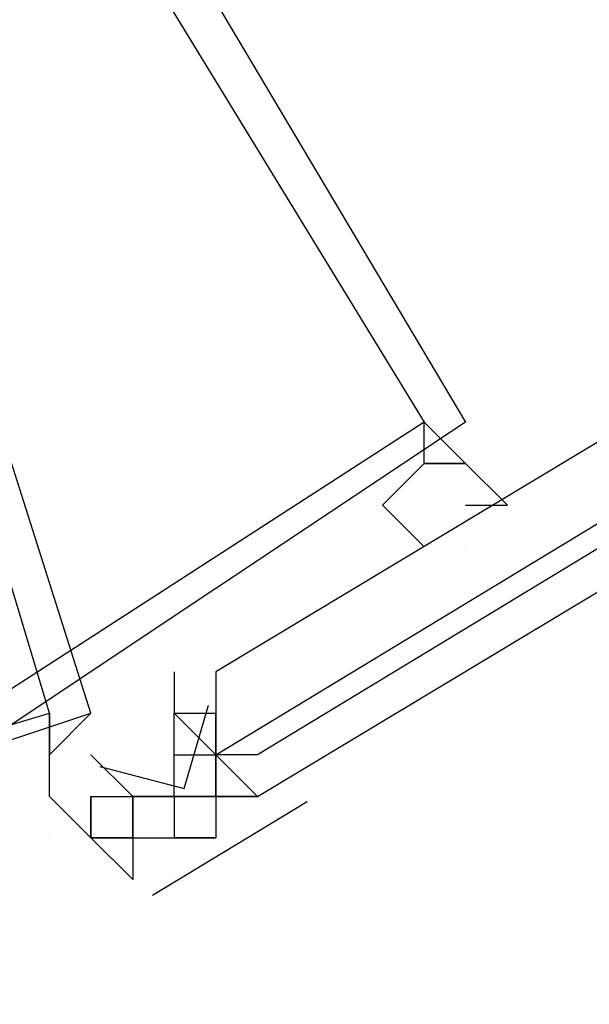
# Model space of a CAD drawing. Header units: feet. Extents: x -79 to 198, y -22 to 181.
# Tile 524 of 656: x 128.91 to 129.093, y 92.298 to 92.613. Entities that reach past the tile are written whole.
import ezdxf

# ---------------------------------------------------------------- set-up
doc = ezdxf.new("R2010")
doc.units = ezdxf.units.FT
doc.layers.add('A-LINEA', color=7, linetype='CONTINUOUS')

msp = doc.modelspace()

# ---------------------------------------------------------------- linework, layer by layer
at = {"layer": 'A-LINEA'}
for p, q in [((128.96, 92.4044), (128.96, 92.4044)), ((128.96, 92.4044), (128.96, 92.4044)), ((128.96, 92.3911), (128.96, 92.3911)), ((128.96, 92.3911), (128.9733, 92.3911)), ((128.96, 92.3911), (128.96, 92.3911)), ((128.96, 92.3911), (128.96, 92.3911)), ((128.96, 92.3778), (128.96, 92.3911)), ((128.96, 92.3911), (128.96, 92.3911)), ((128.96, 92.3911), (128.96, 92.3911)), ((128.96, 92.3911), (128.96, 92.3911)), ((128.96, 92.3911), (128.9733, 92.3911)), ((128.96, 92.3911), (128.96, 92.3911)), ((128.96, 92.3911), (128.9733, 92.3911)), ((128.96, 92.3911), (128.96, 92.3911)), ((128.96, 92.3911), (128.96, 92.3911)), ((128.96, 92.3778), (128.96, 92.3911)), ((128.96, 92.3911), (128.96, 92.3911)), ((128.96, 92.3911), (128.96, 92.3911)), ((128.96, 92.3911), (128.96, 92.3911)), ((128.96, 92.3911), (128.9733, 92.3911)), ((128.9733, 92.3911), (128.9733, 92.3911)), ((128.9733, 92.3911), (128.9733, 92.3911)), ((128.92, 92.3778), (128.92, 92.3778)), ((128.92, 92.3778), (128.92, 92.3778)), ((128.92, 92.3778), (128.92, 92.3778)), ((128.92, 92.3778), (128.92, 92.3778)), ((128.96, 92.3778), (128.96, 92.3778)), ((128.96, 92.3778), (128.96, 92.3778)), ((128.96, 92.3778), (128.9733, 92.3778)), ((128.96, 92.3778), (128.9733, 92.3778)), ((128.96, 92.3778), (128.96, 92.3778)), ((128.96, 92.3778), (128.96, 92.3778)), ((128.96, 92.3778), (128.96, 92.3778)), ((128.96, 92.3778), (128.96, 92.3778)), ((128.96, 92.3778), (128.96, 92.3778)), ((128.96, 92.3778), (128.96, 92.3778)), ((128.96, 92.3778), (128.96, 92.3778)), ((128.96, 92.3778), (128.96, 92.3778)), ((128.96, 92.3778), (128.96, 92.3778)), ((128.96, 92.3778), (128.9733, 92.3778)), ((128.96, 92.3778), (128.9733, 92.3778)), ((128.96, 92.3778), (128.96, 92.3778)), ((128.96, 92.3778), (128.96, 92.3778)), ((128.96, 92.3778), (128.96, 92.3778)), ((128.96, 92.3778), (128.96, 92.3778)), ((128.96, 92.3778), (128.96, 92.3778)), ((128.96, 92.3778), (128.96, 92.3778)), ((128.96, 92.3778), (128.96, 92.3778)), ((128.9733, 92.3778), (128.9733, 92.3778)), ((128.9733, 92.3778), (128.9733, 92.3778)), ((128.9733, 92.3778), (128.9733, 92.3778)), ((128.9733, 92.3778), (128.9733, 92.3778)), ((128.9733, 92.3778), (128.9733, 92.3778)), ((128.9733, 92.3778), (128.9733, 92.3778)), ((128.9733, 92.3778), (128.9733, 92.3778)), ((128.9733, 92.3778), (128.9733, 92.3778)), ((128.9733, 92.3778), (128.9733, 92.3778)), ((128.9733, 92.3778), (128.9733, 92.3778)), ((128.9733, 92.3778), (128.9733, 92.3778)), ((128.9733, 92.3778), (128.9733, 92.3778)), ((128.9733, 92.3778), (128.9733, 92.3778)), ((128.9733, 92.3644), (128.9733, 92.3778)), ((128.9733, 92.3778), (128.9733, 92.3644)), ((128.9733, 92.3778), (128.9733, 92.3778)), ((128.9733, 92.3778), (128.9733, 92.3778)), ((128.9733, 92.3778), (128.9733, 92.3778)), ((128.9733, 92.3778), (128.9733, 92.3644)), ((128.9733, 92.3778), (128.9733, 92.3778)), ((128.9733, 92.3778), (128.9733, 92.3778)), ((128.9733, 92.3778), (128.9733, 92.3778)), ((128.9733, 92.3778), (128.9733, 92.3778)), ((128.9733, 92.3778), (128.9733, 92.3778)), ((128.9733, 92.3778), (128.9733, 92.3778)), ((128.9733, 92.3778), (128.9733, 92.3778)), ((128.9733, 92.3778), (128.9733, 92.3778)), ((128.9733, 92.3778), (128.9733, 92.3778)), ((128.9733, 92.3778), (128.9733, 92.3778)), ((128.9733, 92.3778), (128.9733, 92.3778)), ((128.9733, 92.3778), (128.9733, 92.3778)), ((128.9733, 92.3778), (128.9733, 92.3778)), ((128.9733, 92.3778), (128.9733, 92.3778)), ((128.9733, 92.3778), (128.9733, 92.3778)), ((128.9733, 92.3778), (128.9733, 92.3778)), ((128.9733, 92.3644), (128.9733, 92.3778)), ((128.9733, 92.3778), (128.9733, 92.3644)), ((128.9733, 92.3778), (128.9733, 92.3778)), ((128.9733, 92.3778), (128.9733, 92.3778)), ((128.9733, 92.3778), (128.9733, 92.3778)), ((128.9733, 92.3778), (128.9733, 92.3644)), ((128.9733, 92.3778), (128.9733, 92.3778)), ((128.9733, 92.3778), (128.9733, 92.3778)), ((128.9733, 92.3778), (128.9733, 92.3778)), ((128.92, 92.3644), (128.92, 92.3644)), ((128.92, 92.3644), (128.92, 92.3644)), ((128.92, 92.3644), (128.92, 92.3644)), ((128.92, 92.3644), (128.92, 92.3644)), ((128.9333, 92.3644), (128.9333, 92.3644)), ((128.9333, 92.3644), (128.9333, 92.3644)), ((128.9333, 92.3644), (128.9333, 92.3644)), ((128.9333, 92.3644), (128.9333, 92.3644)), ((128.9333, 92.3644), (128.9333, 92.3644)), ((128.9333, 92.3644), (128.9333, 92.3644)), ((128.9333, 92.3644), (128.9333, 92.3644)), ((128.9333, 92.3644), (128.9333, 92.3644)), ((128.9333, 92.3644), (128.9333, 92.3644)), ((128.9333, 92.3644), (128.9333, 92.3644)), ((128.9333, 92.3644), (128.9333, 92.3644)), ((128.9333, 92.3511), (128.9333, 92.3644)), ((128.9333, 92.3644), (128.9333, 92.3644)), ((128.9333, 92.3644), (128.9333, 92.3644)), ((128.9333, 92.3511), (128.9333, 92.3644)), ((128.9333, 92.3644), (128.9333, 92.3644)), ((128.9333, 92.3644), (128.9333, 92.3644)), ((128.9333, 92.3511), (128.9333, 92.3644)), ((128.9333, 92.3644), (128.9333, 92.3644)), ((128.9333, 92.3644), (128.9333, 92.3644)), ((128.9333, 92.3644), (128.9333, 92.3644)), ((128.9333, 92.3644), (128.9333, 92.3644)), ((128.9333, 92.3644), (128.9333, 92.3644)), ((128.9333, 92.3644), (128.9333, 92.3644)), ((128.9333, 92.3644), (128.9333, 92.3644)), ((128.9333, 92.3644), (128.9333, 92.3644)), ((128.9333, 92.3644), (128.9333, 92.3644)), ((128.9333, 92.3644), (128.9333, 92.3644)), ((128.9333, 92.3644), (128.9333, 92.3644)), ((128.9333, 92.3511), (128.9333, 92.3644)), ((128.9333, 92.3644), (128.9333, 92.3644)), ((128.9333, 92.3644), (128.9333, 92.3644)), ((128.9333, 92.3511), (128.9333, 92.3644)), ((128.9333, 92.3644), (128.9333, 92.3644)), ((128.9333, 92.3644), (128.9333, 92.3644)), ((128.9333, 92.3511), (128.9333, 92.3644)), ((128.9467, 92.3644), (128.9467, 92.3644)), ((128.9467, 92.3644), (128.9467, 92.3511)), ((128.9467, 92.3644), (128.9467, 92.3644)), ((128.9467, 92.3644), (128.9467, 92.3644)), ((128.9467, 92.3644), (128.9467, 92.3644)), ((128.9467, 92.3644), (128.9467, 92.3644)), ((128.9467, 92.3644), (128.9467, 92.3644)), ((128.9467, 92.3644), (128.9467, 92.3644)), ((128.9467, 92.3644), (128.9467, 92.3644)), ((128.9467, 92.3644), (128.9467, 92.3644)), ((128.9467, 92.3644), (128.9467, 92.3644)), ((128.9467, 92.3511), (128.9467, 92.3644)), ((128.9467, 92.3511), (128.9467, 92.3644)), ((128.9467, 92.3644), (128.9467, 92.3644)), ((128.9467, 92.3644), (128.9467, 92.3644)), ((128.9467, 92.3644), (128.9467, 92.3644)), ((128.9467, 92.3644), (128.9467, 92.3644)), ((128.9467, 92.3644), (128.9467, 92.3644)), ((128.9467, 92.3644), (128.9467, 92.3644)), ((128.96, 92.3644), (128.9467, 92.3644)), ((128.96, 92.3644), (128.9467, 92.3644)), ((128.9467, 92.3644), (128.9467, 92.3644)), ((128.96, 92.3644), (128.9467, 92.3644)), ((128.9467, 92.3644), (128.9467, 92.3644)), ((128.9467, 92.3644), (128.9467, 92.3511)), ((128.9467, 92.3644), (128.9467, 92.3644)), ((128.9467, 92.3644), (128.9467, 92.3644)), ((128.9467, 92.3644), (128.9467, 92.3644)), ((128.9467, 92.3644), (128.9467, 92.3644)), ((128.9467, 92.3644), (128.9467, 92.3644)), ((128.9467, 92.3644), (128.9467, 92.3644)), ((128.9467, 92.3644), (128.9467, 92.3644)), ((128.9467, 92.3644), (128.9467, 92.3644)), ((128.9467, 92.3644), (128.9467, 92.3644)), ((128.9467, 92.3511), (128.9467, 92.3644)), ((128.9467, 92.3511), (128.9467, 92.3644)), ((128.9467, 92.3644), (128.9467, 92.3644)), ((128.9467, 92.3644), (128.9467, 92.3644)), ((128.9467, 92.3644), (128.9467, 92.3644)), ((128.9467, 92.3644), (128.9467, 92.3644)), ((128.9467, 92.3644), (128.9467, 92.3644)), ((128.9467, 92.3644), (128.9467, 92.3644)), ((128.96, 92.3644), (128.9467, 92.3644)), ((128.96, 92.3644), (128.9467, 92.3644)), ((128.9467, 92.3644), (128.9467, 92.3644)), ((128.96, 92.3644), (128.9467, 92.3644)), ((128.96, 92.3644), (128.96, 92.3644)), ((128.96, 92.3644), (128.96, 92.3644)), ((128.96, 92.3644), (128.96, 92.3644)), ((128.96, 92.3644), (128.96, 92.3644)), ((128.96, 92.3644), (128.96, 92.3644)), ((128.96, 92.3644), (128.96, 92.3644)), ((128.96, 92.3644), (128.9733, 92.3644)), ((128.96, 92.3644), (128.96, 92.3644)), ((128.96, 92.3644), (128.96, 92.3644)), ((128.96, 92.3644), (128.96, 92.3644)), ((128.96, 92.3644), (128.96, 92.3644)), ((128.96, 92.3644), (128.96, 92.3644)), ((128.96, 92.3644), (128.9733, 92.3644)), ((128.96, 92.3644), (128.9733, 92.3644)), ((128.96, 92.3644), (128.9733, 92.3644)), ((128.96, 92.3644), (128.9733, 92.3644)), ((128.96, 92.3644), (128.9733, 92.3644)), ((128.96, 92.3644), (128.9733, 92.3644)), ((128.96, 92.3644), (128.9733, 92.3644)), ((128.96, 92.3644), (128.96, 92.3644)), ((128.96, 92.3644), (128.96, 92.3644)), ((128.96, 92.3644), (128.96, 92.3644)), ((128.96, 92.3644), (128.96, 92.3644)), ((128.96, 92.3644), (128.96, 92.3644)), ((128.96, 92.3644), (128.96, 92.3644)), ((128.96, 92.3644), (128.96, 92.3511)), ((128.96, 92.3644), (128.96, 92.3644)), ((128.96, 92.3644), (128.96, 92.3644)), ((128.96, 92.3644), (128.96, 92.3644)), ((128.96, 92.3644), (128.96, 92.3511)), ((128.96, 92.3644), (128.96, 92.3644)), ((128.96, 92.3644), (128.96, 92.3644)), ((128.96, 92.3644), (128.96, 92.3644)), ((128.96, 92.3644), (128.96, 92.3644)), ((128.96, 92.3644), (128.96, 92.3644)), ((128.96, 92.3644), (128.96, 92.3644)), ((128.96, 92.3644), (128.96, 92.3644)), ((128.96, 92.3644), (128.96, 92.3644)), ((128.96, 92.3644), (128.96, 92.3644)), ((128.96, 92.3644), (128.9733, 92.3644)), ((128.96, 92.3644), (128.96, 92.3644)), ((128.96, 92.3644), (128.96, 92.3644)), ((128.96, 92.3644), (128.96, 92.3644)), ((128.96, 92.3644), (128.96, 92.3644)), ((128.96, 92.3644), (128.96, 92.3644)), ((128.96, 92.3644), (128.9733, 92.3644)), ((128.96, 92.3644), (128.9733, 92.3644)), ((128.96, 92.3644), (128.9733, 92.3644)), ((128.96, 92.3644), (128.9733, 92.3644)), ((128.96, 92.3644), (128.9733, 92.3644)), ((128.96, 92.3644), (128.9733, 92.3644)), ((128.96, 92.3644), (128.9733, 92.3644)), ((128.96, 92.3644), (128.96, 92.3644)), ((128.96, 92.3644), (128.96, 92.3644)), ((128.96, 92.3644), (128.96, 92.3644)), ((128.96, 92.3644), (128.96, 92.3644)), ((128.96, 92.3644), (128.96, 92.3644)), ((128.96, 92.3644), (128.96, 92.3644)), ((128.96, 92.3644), (128.96, 92.3511)), ((128.96, 92.3644), (128.96, 92.3644)), ((128.96, 92.3644), (128.96, 92.3644)), ((128.96, 92.3644), (128.96, 92.3644)), ((128.96, 92.3644), (128.96, 92.3511)), ((128.96, 92.3644), (128.96, 92.3644)), ((128.96, 92.3644), (128.96, 92.3644)), ((128.96, 92.3644), (128.96, 92.3644)), ((128.9733, 92.3644), (128.9733, 92.3644)), ((128.9733, 92.3644), (128.9733, 92.3644)), ((128.9733, 92.3644), (128.9733, 92.3644)), ((128.9733, 92.3644), (128.9733, 92.3644)), ((128.9733, 92.3644), (128.9867, 92.3644)), ((128.9733, 92.3644), (128.9733, 92.3644)), ((128.9733, 92.3644), (128.9733, 92.3644)), ((128.9733, 92.3644), (128.9733, 92.3644)), ((128.9733, 92.3644), (128.9733, 92.3644)), ((128.9733, 92.3644), (128.9733, 92.3644)), ((128.9733, 92.3644), (128.9733, 92.3644)), ((128.9733, 92.3644), (128.9733, 92.3644)), ((128.9733, 92.3644), (128.9733, 92.3644)), ((128.9733, 92.3644), (128.9733, 92.3644)), ((128.9733, 92.3644), (128.9733, 92.3644)), ((128.9733, 92.3644), (128.9733, 92.3644)), ((128.9733, 92.3644), (128.9733, 92.3644)), ((128.9867, 92.3644), (128.9733, 92.3644)), ((128.9867, 92.3644), (128.9733, 92.3644)), ((128.9733, 92.3644), (128.9733, 92.3644)), ((128.9733, 92.3644), (128.9733, 92.3644)), ((128.9733, 92.3644), (128.9733, 92.3644)), ((128.9733, 92.3644), (128.9733, 92.3644)), ((128.9733, 92.3644), (128.9867, 92.3644)), ((128.9733, 92.3644), (128.9733, 92.3644)), ((128.9733, 92.3644), (128.9733, 92.3644)), ((128.9733, 92.3644), (128.9733, 92.3644)), ((128.9733, 92.3644), (128.9733, 92.3644)), ((128.9733, 92.3644), (128.9733, 92.3644)), ((128.9733, 92.3644), (128.9733, 92.3644)), ((128.9733, 92.3644), (128.9733, 92.3644)), ((128.9733, 92.3644), (128.9733, 92.3644)), ((128.9733, 92.3644), (128.9733, 92.3644)), ((128.9733, 92.3644), (128.9733, 92.3644)), ((128.9733, 92.3644), (128.9733, 92.3644)), ((128.9733, 92.3644), (128.9733, 92.3644)), ((128.9867, 92.3644), (128.9733, 92.3644)), ((128.9867, 92.3644), (128.9733, 92.3644)), ((128.9867, 92.3644), (128.9867, 92.3644)), ((128.9867, 92.3644), (128.9867, 92.3644)), ((128.9867, 92.3644), (128.9867, 92.3644)), ((128.9867, 92.3644), (128.9867, 92.3644)), ((128.9867, 92.3644), (128.9867, 92.3644)), ((128.9867, 92.3644), (128.9867, 92.3644)), ((128.9867, 92.3644), (128.9867, 92.3644)), ((128.9867, 92.3644), (128.9867, 92.3644)), ((128.9867, 92.3644), (128.9867, 92.3644)), ((128.9867, 92.3644), (128.9867, 92.3644)), ((128.9867, 92.3644), (128.9867, 92.3644)), ((128.9867, 92.3644), (128.9867, 92.3644)), ((128.9867, 92.3644), (128.9867, 92.3644)), ((128.9867, 92.3644), (128.9867, 92.3644)), ((128.9867, 92.3644), (128.9867, 92.3644)), ((128.9867, 92.3644), (128.9867, 92.3644)), ((128.9867, 92.3644), (128.9867, 92.3644)), ((128.9867, 92.3644), (128.9867, 92.3644)), ((128.9867, 92.3644), (128.9867, 92.3644)), ((128.9867, 92.3644), (128.9867, 92.3644)), ((128.9867, 92.3644), (128.9867, 92.3644)), ((128.9867, 92.3644), (128.9867, 92.3644)), ((128.9867, 92.3644), (128.9867, 92.3644)), ((128.9867, 92.3644), (128.9867, 92.3644)), ((129.0026, 92.3627), (128.953, 92.3327)), ((129.0026, 92.3627), (128.953, 92.3327)), ((128.92, 92.3511), (128.92, 92.3511)), ((128.92, 92.3511), (128.92, 92.3511)), ((128.9333, 92.3511), (128.9333, 92.3511)), ((128.9333, 92.3511), (128.9333, 92.3511)), ((128.9333, 92.3511), (128.9333, 92.3511)), ((128.9333, 92.3511), (128.9333, 92.3511)), ((128.9333, 92.3511), (128.9333, 92.3511)), ((128.9333, 92.3511), (128.9333, 92.3511)), ((128.9333, 92.3511), (128.9333, 92.3511)), ((128.9333, 92.3511), (128.9333, 92.3511)), ((128.9333, 92.3511), (128.9333, 92.3511)), ((128.9333, 92.3511), (128.9333, 92.3511)), ((128.9467, 92.3378), (128.9333, 92.3511)), ((128.9333, 92.3511), (128.9333, 92.3511)), ((128.9333, 92.3511), (128.9333, 92.3511)), ((128.9333, 92.3511), (128.9333, 92.3511)), ((128.9333, 92.3511), (128.9333, 92.3511)), ((128.9333, 92.3511), (128.9333, 92.3511)), ((128.9333, 92.3511), (128.9333, 92.3511)), ((128.9333, 92.3511), (128.9333, 92.3511)), ((128.9333, 92.3511), (128.9333, 92.3511)), ((128.9333, 92.3511), (128.9333, 92.3511)), ((128.9333, 92.3511), (128.9333, 92.3511)), ((128.9467, 92.3378), (128.9333, 92.3511)), ((128.9467, 92.3511), (128.9467, 92.3511)), ((128.9467, 92.3511), (128.9467, 92.3511)), ((128.9467, 92.3511), (128.9467, 92.3511)), ((128.9467, 92.3511), (128.96, 92.3511)), ((128.9467, 92.3511), (128.9467, 92.3511)), ((128.9467, 92.3511), (128.9467, 92.3511)), ((128.9467, 92.3511), (128.9467, 92.3511)), ((128.9467, 92.3511), (128.9467, 92.3511)), ((128.9467, 92.3511), (128.9467, 92.3511)), ((128.9467, 92.3511), (128.9467, 92.3511)), ((128.9467, 92.3511), (128.9467, 92.3511)), ((128.9467, 92.3511), (128.9467, 92.3511)), ((128.9467, 92.3511), (128.9467, 92.3511)), ((128.9467, 92.3511), (128.9467, 92.3511)), ((128.9467, 92.3511), (128.9467, 92.3511)), ((128.9467, 92.3511), (128.9467, 92.3511)), ((128.9467, 92.3511), (128.9467, 92.3511)), ((128.9467, 92.3511), (128.9467, 92.3511)), ((128.9467, 92.3511), (128.9467, 92.3511)), ((128.9467, 92.3511), (128.9467, 92.3511)), ((128.9467, 92.3511), (128.9467, 92.3511)), ((128.9467, 92.3511), (128.9467, 92.3378)), ((128.9467, 92.3511), (128.9467, 92.3511)), ((128.9467, 92.3511), (128.9467, 92.3511)), ((128.9467, 92.3511), (128.9467, 92.3378)), ((128.9467, 92.3511), (128.9467, 92.3511)), ((128.9467, 92.3511), (128.9467, 92.3511)), ((128.9467, 92.3511), (128.9467, 92.3511)), ((128.9467, 92.3511), (128.9467, 92.3511)), ((128.9467, 92.3511), (128.9467, 92.3511)), ((128.9467, 92.3511), (128.9467, 92.3511)), ((128.9467, 92.3511), (128.96, 92.3511)), ((128.9467, 92.3511), (128.9467, 92.3511)), ((128.9467, 92.3511), (128.9467, 92.3511)), ((128.9467, 92.3511), (128.9467, 92.3511)), ((128.9467, 92.3511), (128.9467, 92.3511)), ((128.9467, 92.3511), (128.9467, 92.3511)), ((128.9467, 92.3511), (128.9467, 92.3511)), ((128.9467, 92.3511), (128.9467, 92.3511)), ((128.9467, 92.3511), (128.9467, 92.3511)), ((128.9467, 92.3511), (128.9467, 92.3511)), ((128.9467, 92.3511), (128.9467, 92.3511)), ((128.9467, 92.3511), (128.9467, 92.3511)), ((128.9467, 92.3511), (128.9467, 92.3511)), ((128.9467, 92.3511), (128.9467, 92.3511)), ((128.9467, 92.3511), (128.9467, 92.3511)), ((128.9467, 92.3511), (128.9467, 92.3511)), ((128.9467, 92.3511), (128.9467, 92.3511)), ((128.9467, 92.3511), (128.9467, 92.3511)), ((128.9467, 92.3511), (128.9467, 92.3378)), ((128.9467, 92.3511), (128.9467, 92.3511)), ((128.9467, 92.3511), (128.9467, 92.3511)), ((128.9467, 92.3511), (128.9467, 92.3378)), ((128.9467, 92.3511), (128.9467, 92.3511)), ((128.9467, 92.3511), (128.9467, 92.3511)), ((128.9467, 92.3511), (128.9467, 92.3511)), ((128.96, 92.3511), (128.96, 92.3511)), ((128.96, 92.3511), (128.96, 92.3511)), ((128.96, 92.3511), (128.96, 92.3511)), ((128.96, 92.3511), (128.96, 92.3511)), ((128.96, 92.3511), (128.96, 92.3511)), ((128.96, 92.3511), (128.96, 92.3511)), ((128.96, 92.3511), (128.96, 92.3511)), ((128.96, 92.3511), (128.96, 92.3511)), ((128.96, 92.3511), (128.9733, 92.3511)), ((128.96, 92.3511), (128.9733, 92.3511)), ((128.96, 92.3511), (128.9733, 92.3511)), ((128.96, 92.3511), (128.9733, 92.3511)), ((128.96, 92.3511), (128.96, 92.3511)), ((128.9733, 92.3511), (128.96, 92.3511)), ((128.96, 92.3511), (128.96, 92.3511)), ((128.96, 92.3511), (128.96, 92.3511)), ((128.96, 92.3511), (128.96, 92.3511)), ((128.96, 92.3511), (128.96, 92.3511)), ((128.96, 92.3511), (128.96, 92.3511)), ((128.96, 92.3511), (128.96, 92.3511)), ((128.96, 92.3511), (128.96, 92.3511)), ((128.96, 92.3511), (128.96, 92.3511)), ((128.96, 92.3511), (128.9733, 92.3511)), ((128.96, 92.3511), (128.9733, 92.3511)), ((128.96, 92.3511), (128.9733, 92.3511)), ((128.96, 92.3511), (128.9733, 92.3511)), ((128.96, 92.3511), (128.96, 92.3511)), ((128.9733, 92.3511), (128.96, 92.3511)), ((128.9733, 92.3511), (128.9733, 92.3511)), ((128.9733, 92.3511), (128.9733, 92.3511)), ((128.9733, 92.3511), (128.9733, 92.3511)), ((128.9733, 92.3511), (128.9733, 92.3511)), ((128.9733, 92.3511), (128.9733, 92.3511)), ((128.9733, 92.3511), (128.9733, 92.3511)), ((128.9733, 92.3511), (128.9733, 92.3511)), ((128.9733, 92.3511), (128.9733, 92.3511)), ((128.9733, 92.3511), (128.9733, 92.3511)), ((128.9733, 92.3511), (128.9733, 92.3511)), ((128.9733, 92.3511), (128.9733, 92.3511)), ((128.9733, 92.3511), (128.9733, 92.3511)), ((128.9733, 92.3511), (128.9733, 92.3511)), ((128.9733, 92.3511), (128.9733, 92.3511)), ((128.9733, 92.3511), (128.9733, 92.3511)), ((128.9733, 92.3511), (128.9733, 92.3511)), ((128.9733, 92.3511), (128.9733, 92.3511)), ((128.9733, 92.3511), (128.9733, 92.3511)), ((128.9467, 92.3378), (128.9467, 92.3378)), ((128.9467, 92.3378), (128.9467, 92.3378)), ((128.9467, 92.3378), (128.9467, 92.3378)), ((128.9467, 92.3378), (128.9467, 92.3378)), ((128.9467, 92.3378), (128.9467, 92.3378)), ((128.9467, 92.3378), (128.9467, 92.3378)), ((128.9467, 92.3378), (128.9467, 92.3378)), ((128.9467, 92.3378), (128.9467, 92.3378)), ((128.9467, 92.3378), (128.9467, 92.3378)), ((128.9467, 92.3378), (128.9467, 92.3378)), ((128.9467, 92.3378), (128.9467, 92.3378)), ((128.9467, 92.3378), (128.9467, 92.3378)), ((128.9467, 92.3378), (128.9467, 92.3378)), ((128.9467, 92.3378), (128.9467, 92.3378)), ((128.9467, 92.3378), (128.9467, 92.3378)), ((128.9467, 92.3378), (128.9467, 92.3378)), ((128.9467, 92.3378), (128.9467, 92.3378)), ((128.9467, 92.3378), (128.9467, 92.3378)), ((128.9467, 92.3378), (128.9467, 92.3378)), ((128.9467, 92.3378), (128.9467, 92.3378)), ((128.9467, 92.3378), (128.9467, 92.3378)), ((128.9467, 92.3378), (128.9467, 92.3378)), ((128.9467, 92.3378), (128.9467, 92.3378)), ((128.9467, 92.3378), (128.9467, 92.3378)), ((128.9467, 92.3378), (128.9467, 92.3378)), ((128.9467, 92.3378), (128.9467, 92.3378)), ((128.9467, 92.3378), (128.9467, 92.3378)), ((128.9467, 92.3378), (128.9467, 92.3378)), ((128.9467, 92.3378), (128.9467, 92.3378)), ((128.9467, 92.3378), (128.9467, 92.3378)), ((128.9467, 92.3378), (128.9467, 92.3378)), ((128.9467, 92.3378), (128.9467, 92.3378)), ((128.96, 92.3378), (128.96, 92.3378)), ((128.96, 92.3378), (128.96, 92.3378))]:
    msp.add_line(p, q, dxfattribs=at)
for points in [[(128.9733, 92.3778), (131.92, 94.1644), (131.92, 94.1778), (128.9733, 92.4044), (128.9733, 92.3911), (128.9733, 92.3778)], [(128.9733, 92.3778), (131.92, 94.1644), (131.92, 94.1778), (128.9733, 92.4044), (128.9733, 92.3911), (128.9733, 92.3778)], [(128.9867, 92.3644), (131.9333, 94.1378), (131.9333, 94.1511), (131.9333, 94.1644), (128.9867, 92.3778), (128.9733, 92.3778), (128.9867, 92.3644)], [(128.9867, 92.3644), (131.9333, 94.1378), (131.9333, 94.1511), (131.9333, 94.1644), (128.9867, 92.3778), (128.9733, 92.3778), (128.9867, 92.3644)], [(128.5067, 92.8311), (128.76, 92.9778), (129.0533, 92.4844), (128.8133, 92.3244), (128.5067, 92.8311)], [(128.5067, 92.8311), (128.76, 92.9778), (129.0533, 92.4844), (128.8133, 92.3244), (128.5067, 92.8311)], [(128.52, 92.8178), (128.7467, 92.9644), (129.04, 92.4844), (128.8133, 92.3378), (128.52, 92.8178)], [(128.52, 92.8178), (128.7467, 92.9644), (129.04, 92.4844), (128.8133, 92.3378), (128.52, 92.8178)], [(128.76, 92.9378), (128.48, 92.8578), (128.6533, 92.2978), (128.9333, 92.3911), (128.76, 92.9378)], [(128.76, 92.9378), (128.48, 92.8578), (128.6533, 92.2978), (128.9333, 92.3911), (128.76, 92.9378)], [(128.76, 92.9244), (128.4933, 92.8578), (128.6533, 92.3111), (128.92, 92.3911), (128.76, 92.9244)], [(128.76, 92.9244), (128.4933, 92.8578), (128.6533, 92.3111), (128.92, 92.3911), (128.76, 92.9244)], [(129.04, 92.4444), (129.04, 92.4444), (129.04, 92.4444), (129.04, 92.4444), (129.0267, 92.4578), (129.0267, 92.4578), (129.04, 92.4711), (129.04, 92.4711), (129.04, 92.4711), (129.04, 92.4711), (129.04, 92.4711), (129.04, 92.4711), (129.04, 92.4844)], [(129.04, 92.4444), (129.04, 92.4444), (129.04, 92.4444), (129.04, 92.4444), (129.0267, 92.4578), (129.0267, 92.4578), (129.04, 92.4711), (129.04, 92.4711), (129.04, 92.4711), (129.04, 92.4711), (129.04, 92.4711), (129.04, 92.4711), (129.04, 92.4844)], [(129.0533, 92.4578), (129.0667, 92.4578), (129.0667, 92.4578), (129.0667, 92.4578), (129.0533, 92.4711), (129.0533, 92.4711), (129.0533, 92.4711), (129.0533, 92.4711), (129.04, 92.4711), (129.0533, 92.4711), (129.04, 92.4844), (129.04, 92.4844)], [(129.0533, 92.4578), (129.0667, 92.4578), (129.0667, 92.4578), (129.0667, 92.4578), (129.0533, 92.4711), (129.0533, 92.4711), (129.0533, 92.4711), (129.0533, 92.4711), (129.04, 92.4711), (129.0533, 92.4711), (129.04, 92.4844), (129.04, 92.4844)], [(129.0533, 92.4444), (129.0533, 92.4444), (129.0533, 92.4444)], [(129.0533, 92.4444), (129.0533, 92.4444), (129.0533, 92.4444)], [(128.96, 92.4044), (128.96, 92.3911), (128.9733, 92.3778), (128.9867, 92.3644)], [(128.96, 92.4044), (128.96, 92.3911), (128.9733, 92.3778), (128.9867, 92.3644)], [(128.9362, 92.374), (128.9632, 92.367), (128.971, 92.3937)], [(128.9362, 92.374), (128.9632, 92.367), (128.971, 92.3937)], [(128.9333, 92.3911), (128.92, 92.3778), (128.92, 92.3778), (128.92, 92.3911), (128.92, 92.3911), (128.92, 92.3911), (128.92, 92.3911), (128.92, 92.3911)], [(128.9333, 92.3911), (128.92, 92.3778), (128.92, 92.3778), (128.92, 92.3911), (128.92, 92.3911), (128.92, 92.3911), (128.92, 92.3911), (128.92, 92.3911)], [(128.96, 92.3778), (128.9733, 92.3778), (128.9733, 92.3911)], [(128.96, 92.3778), (128.9733, 92.3778), (128.9733, 92.3911)], [(128.9467, 92.3378), (128.9333, 92.3511), (128.92, 92.3644), (128.92, 92.3778)], [(128.9467, 92.3378), (128.9333, 92.3511), (128.92, 92.3644), (128.92, 92.3778)], [(128.9333, 92.3644), (128.9467, 92.3644), (128.96, 92.3644), (128.96, 92.3778)], [(128.9333, 92.3778), (128.9333, 92.3778), (128.9467, 92.3644), (128.9467, 92.3644)], [(128.9333, 92.3644), (128.9467, 92.3644), (128.96, 92.3644), (128.96, 92.3778)], [(128.9333, 92.3778), (128.9333, 92.3778), (128.9467, 92.3644), (128.9467, 92.3644)], [(128.9733, 92.3778), (128.9733, 92.3778), (128.9733, 92.3778), (128.9733, 92.3644), (128.9733, 92.3644), (128.9733, 92.3511)], [(128.9733, 92.3778), (128.9733, 92.3778), (128.9733, 92.3644), (128.9733, 92.3644)], [(128.9733, 92.3778), (128.9733, 92.3778), (128.9733, 92.3778), (128.9733, 92.3644), (128.9733, 92.3644), (128.9733, 92.3511)], [(128.9733, 92.3778), (128.9733, 92.3778), (128.9733, 92.3644), (128.9733, 92.3644)], [(128.9333, 92.3644), (128.9333, 92.3511), (128.9333, 92.3511), (128.9467, 92.3511), (128.9467, 92.3511), (128.9467, 92.3378), (128.9467, 92.3378)], [(128.9333, 92.3511), (128.9333, 92.3644), (128.9333, 92.3511), (128.9333, 92.3644)], [(128.9333, 92.3511), (128.9333, 92.3644), (128.9333, 92.3511)], [(128.9467, 92.3511), (128.9333, 92.3511), (128.9333, 92.3644)], [(128.9333, 92.3644), (128.9333, 92.3644), (128.9333, 92.3644)], [(128.9333, 92.3644), (128.9333, 92.3511), (128.9333, 92.3511), (128.9467, 92.3511), (128.9467, 92.3511), (128.9467, 92.3378), (128.9467, 92.3378)], [(128.9333, 92.3511), (128.9333, 92.3644), (128.9333, 92.3511), (128.9333, 92.3644)], [(128.9333, 92.3511), (128.9333, 92.3644), (128.9333, 92.3511)], [(128.9467, 92.3511), (128.9333, 92.3511), (128.9333, 92.3644)], [(128.9333, 92.3644), (128.9333, 92.3644), (128.9333, 92.3644)], [(128.9733, 92.3644), (128.9733, 92.3644), (128.96, 92.3644)], [(128.9733, 92.3644), (128.9733, 92.3644), (128.96, 92.3644)], [(128.9333, 92.3511), (128.9333, 92.3511), (128.9467, 92.3511)], [(128.9333, 92.3511), (128.9333, 92.3511), (128.9467, 92.3511)]]:
    msp.add_lwpolyline(points, dxfattribs=at)
for points in [[(129.04, 92.4711), (129.04, 92.4711), (129.04, 92.4711), (129.04, 92.4711)], [(129.04, 92.4711), (129.04, 92.4711), (129.04, 92.4711), (129.04, 92.4711)], [(128.92, 92.3778), (128.92, 92.3778), (128.92, 92.3911), (128.92, 92.3911)], [(128.92, 92.3778), (128.92, 92.3778), (128.92, 92.3911), (128.92, 92.3911)]]:
    msp.add_lwpolyline(points, close=True, dxfattribs=at)

doc.saveas('drawing.dxf')
